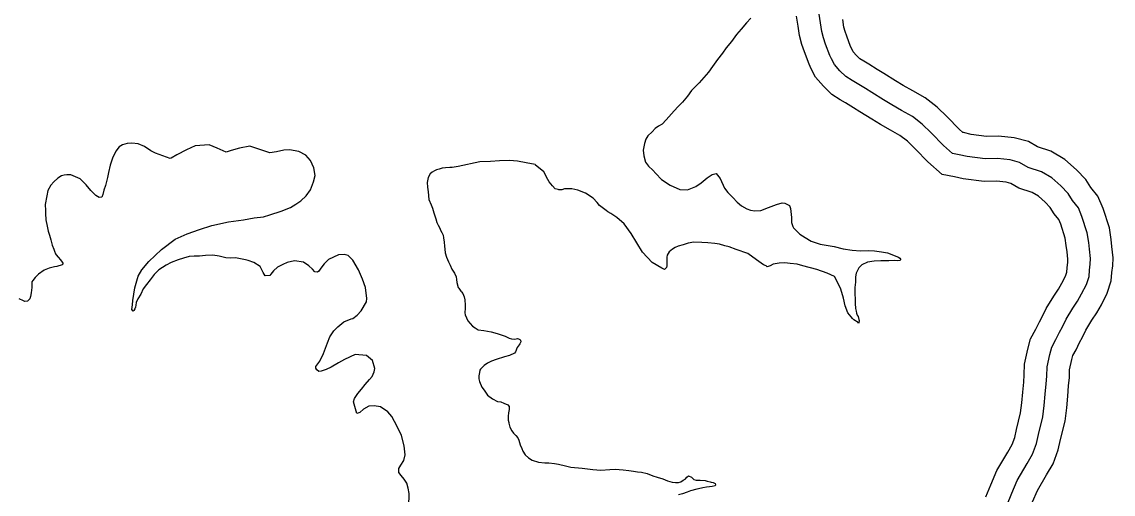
# Model space of a CAD drawing. Extents: x 31699 to 244310, y -8841 to 11474.
# Drawn here: x 145514.5 to 145998.2, y 2529.7 to 2739.2 of the extents above; entities that cross this region are included whole.
import ezdxf

# ---------------------------------------------------------------- set-up
doc = ezdxf.new("R2010")
doc.units = 0
for name, color, linetype in [('B_Logo', 7, 'Continuous'), ('Level 55', 7, 'Continuous'), ('R_Draft', 7, 'Continuous')]:
    doc.layers.add(name, color=color, linetype=linetype)

msp = doc.modelspace()

# ---------------------------------------------------------------- linework, layer by layer
at = {"layer": 'B_Logo'}
msp.add_lwpolyline([(145951.07, 2524.63), (145953.3, 2530.05), (145955.66, 2535.73), (145960.1, 2543.29), (145962.5, 2547.37), (145964.22, 2552.1), (145965.1, 2556.14), (145967.05, 2563.95), (145967.69, 2569.05), (145968.14, 2574.01), (145968.53, 2578.56), (145968.82, 2582.04), (145968.96, 2586.12), (145970.18, 2591.7), (145971.02, 2594.87), (145972.85, 2598.27), (145974.41, 2601.53), (145975.74, 2603.97), (145977.37, 2607.23), (145980.35, 2612.2), (145982.45, 2615.34), (145984.22, 2618.47), (145986.36, 2622.61), (145987.52, 2626.26), (145987.76, 2629.07), (145988.08, 2631.75), (145988.2, 2634.16), (145987.74, 2638.35), (145987.37, 2641.35), (145986.77, 2645.54), (145984.4, 2652.88), (145982.81, 2656.7), (145980.24, 2659.89), (145978.21, 2663.03), (145975.03, 2666.4), (145970.97, 2670.02), (145966.49, 2672.61), (145960.55, 2674.56), (145956.74, 2676.84), (145952.56, 2677.91), (145946.93, 2678.53), (145941.53, 2678.36), (145933.55, 2679.44), (145929.92, 2680.26), (145927.03, 2680.77), (145923.04, 2684.38), (145917.59, 2689.89), (145913.6, 2693.77), (145909.28, 2697.17), (145904.46, 2699.89), (145900.11, 2702.35), (145896.43, 2704.58), (145891.25, 2707.82), (145888.39, 2709.6), (145884.78, 2711.82), (145882.47, 2713.21), (145879.68, 2714.93), (145877.12, 2717.45), (145874.63, 2720.31), (145873.35, 2722.81), (145872.63, 2724.32), (145870.74, 2729.34), (145869.79, 2732.05), (145869.03, 2734.96), (145868.57, 2738.75), (145867.92, 2742.61)], dxfattribs=at)
at = {"layer": 'Level 55'}
for points in [[(145941.83, 2528.44), (145944.06, 2533.87), (145946.69, 2540.2), (145951.48, 2548.36), (145953.42, 2551.66), (145954.59, 2554.88), (145955.36, 2558.41), (145957.21, 2565.8), (145957.75, 2570.12), (145958.18, 2574.88), (145958.56, 2579.4), (145958.83, 2582.63), (145958.99, 2587.37), (145960.46, 2594.05), (145961.65, 2598.57), (145963.93, 2602.81), (145965.5, 2606.08), (145966.87, 2608.59), (145968.6, 2612.05), (145971.9, 2617.56), (145973.94, 2620.59), (145975.43, 2623.23), (145977.09, 2626.44), (145977.65, 2628.22), (145977.81, 2630.09), (145978.11, 2632.6), (145978.17, 2633.86), (145977.8, 2637.2), (145977.46, 2640.04), (145977, 2643.28), (145975.01, 2649.42), (145974.13, 2651.54), (145972.13, 2654.02), (145970.31, 2656.83), (145968.05, 2659.23), (145965.09, 2661.87), (145962.38, 2663.43), (145956.37, 2665.41), (145952.85, 2667.52), (145950.76, 2668.05), (145946.54, 2668.52), (145941.02, 2668.34), (145931.78, 2669.59), (145927.95, 2670.45), (145922.45, 2671.42), (145916.13, 2677.16), (145910.56, 2682.78), (145907, 2686.23), (145903.7, 2688.84), (145899.54, 2691.18), (145895.05, 2693.72), (145891.19, 2696.06), (145885.96, 2699.33), (145883.13, 2701.09), (145879.58, 2703.28), (145877.27, 2704.67), (145873.46, 2707.01), (145869.83, 2710.6), (145866.29, 2714.66), (145864.38, 2718.39), (145863.42, 2720.41), (145861.34, 2725.91), (145860.21, 2729.12), (145859.18, 2733.1), (145858.67, 2737.32), (145857.93, 2741.69)], [(145962.54, 2526.23), (145964.63, 2531.27), (145968.71, 2538.22), (145971.59, 2543.09), (145973.85, 2549.33), (145974.84, 2553.87), (145976.9, 2562.11), (145977.64, 2567.98), (145978.1, 2573.13), (145978.49, 2577.72), (145978.8, 2581.46), (145978.92, 2584.87), (145979.9, 2589.36), (145980.38, 2591.18), (145981.76, 2593.73), (145983.32, 2596.97), (145984.61, 2599.35), (145986.14, 2602.41), (145988.8, 2606.84), (145990.97, 2610.09), (145993.02, 2613.71), (145995.64, 2618.78), (145997.38, 2624.29), (145997.71, 2628.05), (145998.05, 2630.91), (145998.23, 2634.46), (145997.67, 2639.51), (145997.29, 2642.66), (145996.55, 2647.8), (145993.8, 2656.34), (145991.5, 2661.86), (145988.35, 2665.76), (145986.11, 2669.23), (145982.01, 2673.58), (145976.86, 2678.16), (145970.59, 2681.79), (145964.73, 2683.71), (145960.63, 2686.17), (145954.36, 2687.77), (145947.33, 2688.55), (145942.05, 2688.38), (145935.32, 2689.29), (145931.89, 2690.07), (145931.61, 2690.12), (145929.96, 2691.61), (145924.63, 2696.99), (145920.2, 2701.3), (145914.87, 2705.5), (145909.38, 2708.6), (145905.16, 2710.99), (145901.67, 2713.09), (145896.55, 2716.3), (145893.65, 2718.1), (145889.99, 2720.36), (145887.67, 2721.76), (145885.89, 2722.85), (145884.42, 2724.3), (145882.97, 2725.96), (145882.32, 2727.23), (145881.85, 2728.23), (145880.13, 2732.77), (145879.36, 2734.97), (145878.87, 2736.83), (145878.47, 2740.19)]]:
    msp.add_lwpolyline(points, dxfattribs=at)
at = {"layer": 'R_Draft'}
for points in [[(145837.59, 2740.77), (145835.72, 2738.77), (145833.34, 2735.96), (145831.21, 2733.62), (145829.03, 2730.55), (145826.66, 2727.6), (145825.13, 2725.28), (145822.81, 2722.46), (145820.58, 2719.32), (145818.91, 2716.93), (145814.66, 2712.12), (145811.36, 2708.67), (145809.51, 2706.21), (145807.32, 2703.6), (145805.44, 2701.6), (145803.64, 2699.68), (145802.48, 2698.37), (145800.09, 2695.76), (145798.28, 2693.83), (145796.64, 2692.97), (145795.2, 2691.86), (145793.85, 2690.41), (145792.03, 2688.62), (145791.14, 2687.19), (145790.41, 2685.16), (145789.9, 2682.27), (145790.18, 2679.74), (145790.94, 2676.89), (145792.19, 2675.2), (145794.25, 2673.33), (145795.5, 2671.96), (145798.05, 2669.31), (145801.81, 2666.69), (145806.14, 2664.89), (145809.48, 2664.66), (145813.31, 2666.19), (145815.66, 2667.8), (145818.33, 2670.02), (145820.42, 2671.42), (145822.28, 2671.95), (145824.08, 2669.67), (145825.89, 2665.38), (145827.35, 2663.49), (145829.62, 2661.3), (145831.49, 2659.22), (145833.55, 2657.55), (145835.79, 2656.22), (145837.42, 2655.6), (145839.36, 2655.33), (145842.03, 2655.55), (145845.46, 2656.79), (145849.02, 2658.24), (145851.47, 2658.85), (145852.74, 2658.83), (145854.78, 2657.76), (145855.22, 2656.37), (145855.61, 2652.44), (145855.61, 2650.24), (145856.21, 2648.45), (145856.56, 2647.79), (145857.73, 2646.7), (145859.39, 2644.95), (145861.64, 2643.48), (145864.29, 2641.96), (145868.41, 2640.62), (145874.58, 2639.49), (145878.55, 2638.54), (145882.58, 2637.87), (145886.26, 2637.65), (145889.93, 2637.77), (145892.47, 2637.59), (145895.49, 2637.15), (145898.24, 2636.7), (145899.32, 2636.33), (145901.83, 2635.21), (145903.04, 2634.85), (145903.59, 2634.4), (145903.94, 2633.94), (145904.02, 2633.68), (145903.76, 2633.27), (145902.76, 2633.17), (145901.09, 2633.32), (145898.82, 2633.18), (145895.22, 2633.13), (145892.28, 2633.04), (145889.36, 2632.54), (145886.86, 2631.33), (145885.44, 2630.01), (145884.24, 2627.7), (145883.96, 2626.09), (145883.97, 2623.69), (145883.78, 2621.28), (145883.73, 2618.6), (145883.8, 2616.2), (145883.93, 2614.2)], [(145633.51, 2656.91), (145635.88, 2658.25), (145638.1, 2659.79), (145640.57, 2661.94), (145642.48, 2664.67), (145643.71, 2668.25), (145644.49, 2671.02), (145643.91, 2674.41), (145642.47, 2677.63), (145640.39, 2680.04), (145637.27, 2681.67), (145633.11, 2682.48), (145630.64, 2682.2), (145627.33, 2681.49), (145624.4, 2681.06), (145619.14, 2682.9), (145615.56, 2684.05), (145610.98, 2683.17), (145607.28, 2682.05), (145605.1, 2681.32), (145601.03, 2683.19), (145597.51, 2684.68), (145591.25, 2684.15), (145587.5, 2682.42), (145583.23, 2680.15), (145580.74, 2678.73), (145580.21, 2678.52), (145573.73, 2680.92), (145571.62, 2681.92), (145568.89, 2683.83), (145566.05, 2685.08), (145563.3, 2685.39), (145561.1, 2685.19), (145559.12, 2684.59), (145557.68, 2683.68), (145556.21, 2681.76), (145554.7, 2678.7), (145553.66, 2675.6), (145552.9, 2672.3), (145552.5, 2670.15), (145551.54, 2666.58), (145550.88, 2664.49), (145550.4, 2662.54), (145549.91, 2661.38), (145548.77, 2661.28), (145547.21, 2662.17), (145545, 2664.37), (145542.99, 2666.84), (145540.3, 2669.49), (145536.24, 2671.3), (145534.43, 2671.38), (145533.17, 2671.2), (145532.11, 2670.9), (145530.41, 2669.85), (145528.65, 2668.25), (145527.3, 2666.68), (145526.04, 2664.43), (145525.51, 2662.01), (145524.83, 2658.18), (145524.98, 2655.58), (145525.03, 2654.18), (145525.18, 2651.31), (145525.67, 2648.59), (145526.15, 2646.27), (145526.73, 2644.61), (145527.26, 2642.56), (145527.94, 2640.11), (145528.6, 2638.33), (145528.96, 2637.47), (145529.33, 2636.35), (145529.68, 2635.82), (145530.58, 2634.85), (145531.56, 2633.55), (145532.39, 2632.64), (145532.81, 2631.92), (145532.29, 2631.37), (145529.98, 2630.69), (145528.98, 2630.59), (145526.59, 2629.98), (145524.35, 2629.11), (145521.87, 2627.23), (145520.32, 2625.77), (145519.36, 2624.41), (145518.91, 2623.92), (145518.85, 2621.38), (145518.66, 2619.04), (145518.31, 2617.36), (145518.01, 2616.35), (145516.98, 2615.25), (145515.84, 2615.21), (145515.17, 2615.46), (145513.34, 2616.33)], [(145717.48, 2677.09), (145707.93, 2675.05), (145705.27, 2674.56), (145704.14, 2674.52), (145702.27, 2674.4), (145700.74, 2674.22), (145699.48, 2673.91), (145698.29, 2673.54), (145697.44, 2673.11), (145696.39, 2672.54), (145695.41, 2671.84), (145694.59, 2670.21), (145694.2, 2667.93), (145694.33, 2665.86), (145694.59, 2663.8), (145694.9, 2660.4), (145695.91, 2658.03), (145696.49, 2656.51), (145697.16, 2654.4), (145698.05, 2651.82), (145698.5, 2650.23), (145699.07, 2648.98), (145699.71, 2647.66), (145700.08, 2646.74), (145700.71, 2645.69), (145701.21, 2644.51), (145701.45, 2643.44), (145701.64, 2641.51), (145701.9, 2639.72), (145702.01, 2638.39), (145702.19, 2636.79), (145702.72, 2634.87), (145703.66, 2632.69), (145704.31, 2631.24), (145705.09, 2629.53), (145706.22, 2627.7), (145706.94, 2626.05), (145707.18, 2624.92), (145707.35, 2623.53), (145707.96, 2621.41), (145708.17, 2621.01), (145709.01, 2619.77), (145709.36, 2619.38), (145709.91, 2618.67), (145710.56, 2617.28), (145710.8, 2615.82), (145711.01, 2613.49), (145710.98, 2612.22), (145710.85, 2610.08), (145711.01, 2609.15), (145712.16, 2606.58), (145714.24, 2604.24), (145715.4, 2603.41), (145716.76, 2602.59), (145719.24, 2602.33), (145722.54, 2601.63), (145725.23, 2600.92), (145726.92, 2600.31), (145728.74, 2599.7), (145730.44, 2598.81), (145731.52, 2598.51), (145732.79, 2598.49), (145733.58, 2598.58), (145734.18, 2598.67), (145734.59, 2598.55), (145735.2, 2598.23), (145735.54, 2597.98), (145735.7, 2597.31), (145735.19, 2596.29), (145734.87, 2595.95), (145734.04, 2594.79), (145733.3, 2592.83), (145732.85, 2592.21), (145730.68, 2591.21), (145728.36, 2590.6), (145724.66, 2589.35), (145722.68, 2588.68), (145720.9, 2587.82), (145719.4, 2586.77), (145718.75, 2586.15), (145717.85, 2585.19), (145717.53, 2584.71), (145717.37, 2583.57), (145717.08, 2582.22), (145717.12, 2580.82), (145717.36, 2579.63), (145718.44, 2577.19), (145719.35, 2575.75), (145720.82, 2573.53), (145723.08, 2571.93), (145725.38, 2570.8), (145726.86, 2570.65), (145728.14, 2570.09), (145729.97, 2569.34), (145730.46, 2568.56), (145730.5, 2567.29), (145730.15, 2565.74), (145730, 2564.27), (145730.05, 2562.46), (145730.29, 2561.47), (145730.36, 2561.21)], [(145741.98, 2675.89), (145737.99, 2676.67), (145734.23, 2677.35), (145730.61, 2677.71), (145726.28, 2677.5), (145722.15, 2677.17), (145717.48, 2677.09)], [(145741.98, 2675.89), (145745.83, 2672.88)], [(145749.74, 2666.41), (145749.73, 2666.43), (145748.27, 2668.25), (145747.07, 2670.28), (145746, 2672.45), (145745.83, 2672.88)], [(145749.74, 2666.41), (145750.86, 2665.17)], [(145752.52, 2664.73), (145752.25, 2664.84), (145750.86, 2665.17)], [(145753.85, 2664.69), (145752.52, 2664.73)], [(145883.93, 2614.2), (145884, 2612.07), (145884.24, 2610.87), (145884.47, 2610.01), (145884.7, 2609.02), (145885.18, 2608.43), (145885.56, 2607.17), (145885.7, 2606.78), (145885.54, 2605.64), (145885.41, 2605.43), (145885.13, 2605.76), (145883.29, 2606.97), (145882.67, 2607.55), (145882.05, 2608.33), (145880.65, 2610.16), (145879.49, 2613.19), (145878.65, 2616.57), (145877.45, 2620.61), (145876.52, 2622.78), (145874.67, 2626.26), (145871.42, 2627.7), (145866.89, 2629.35), (145860.63, 2630.96), (145858.14, 2631.68), (145855.06, 2632.05), (145852.71, 2632.31), (145850.11, 2632.16), (145847.59, 2631.68), (145846.21, 2630.97), (145844.89, 2630.59), (145844.34, 2630.91), (145843.26, 2631.34), (145840.11, 2633.64), (145836.29, 2636.39), (145831.15, 2638.23), (145827.98, 2639.33), (145826.16, 2639.88), (145823.67, 2640.6), (145821.66, 2640.87), (145818.58, 2641.17), (145815.9, 2641.35), (145812.42, 2641.44), (145809.9, 2641.03), (145807.59, 2640.22), (145805.4, 2639.68), (145804.08, 2639.11), (145802.9, 2638.4), (145801.47, 2637.22), (145800.96, 2636.47), (145800.52, 2635.72), (145800.41, 2634.78), (145800.38, 2633.71), (145800.43, 2632.18), (145800.4, 2630.97), (145800.29, 2630.17), (145799.38, 2629.4), (145798.1, 2629.9), (145793.88, 2632.37), (145789.59, 2636.97), (145784.52, 2645.29), (145781.52, 2649.61), (145778.29, 2652.44), (145775.56, 2654.16), (145774.2, 2654.92), (145773.45, 2655.56), (145770.51, 2657.74), (145769.47, 2659.04), (145767.74, 2660.92), (145764.33, 2663.15), (145760.94, 2664.58), (145758.32, 2665.1), (145756.92, 2665.19), (145755.05, 2665.06), (145753.85, 2664.69)], [(145670.9, 2585.42), (145669.85, 2589), (145667.31, 2591.12), (145662.29, 2591.7), (145657.55, 2589.41), (145654.86, 2587.92), (145651.65, 2586.01), (145649.41, 2584.94), (145647.23, 2584.2), (145646.17, 2584.1), (145645.28, 2584.87), (145644.86, 2585.53), (145644.77, 2586.26), (145645.21, 2586.94), (145646.56, 2588.66), (145648.25, 2592.05), (145649.97, 2596.78), (145651.02, 2599.49), (145652.81, 2602.08), (145654.62, 2603.94), (145657.22, 2606.16), (145660.52, 2607.4), (145661.18, 2607.63), (145663.08, 2609.02), (145664.88, 2610.95), (145667.23, 2614.97), (145667.45, 2616.44), (145666.82, 2621.36), (145665.51, 2625.06), (145663.64, 2629.21), (145661.16, 2633.54), (145659.17, 2635.48), (145657.41, 2636.03), (145654.82, 2635.81), (145650.41, 2633.73), (145648.53, 2631.87), (145646.99, 2629.88), (145646.1, 2628.59), (145645.51, 2628.17), (145644.3, 2628.33), (145643.33, 2629.43), (145641.75, 2630.92), (145639.29, 2632.58), (145635.4, 2633.19), (145632.15, 2632.42), (145630.11, 2631.48), (145627.81, 2630.34), (145626.06, 2628.81), (145624.84, 2627.31), (145624.39, 2626.69), (145622.32, 2626.49), (145621.47, 2628.07), (145620.12, 2630.63), (145617.33, 2632.41), (145614.83, 2633.27), (145613.55, 2633.63), (145609.25, 2634.49), (145606.92, 2634.35), (145604.84, 2634.55), (145601.95, 2635.19), (145599.13, 2635.64), (145595.93, 2635.47), (145593.27, 2635.18), (145590.93, 2635.24), (145588.67, 2635.1), (145586.15, 2634.29), (145583.7, 2633.61), (145580.74, 2632.38), (145578.5, 2631.3), (145575.23, 2629.2), (145573.09, 2627.12), (145571.37, 2624.73), (145569.69, 2622.67), (145568.22, 2620.69), (145567.16, 2618.38), (145565.95, 2616.34), (145565.21, 2614.71), (145564.97, 2613.57), (145564.8, 2612.63), (145564.63, 2611.82), (145564.19, 2611.08), (145563.86, 2610.86), (145563.3, 2611.65), (145563.57, 2613.73), (145563.71, 2615.54), (145564.6, 2621.24), (145566.04, 2626.43), (145567.68, 2629.22), (145570.71, 2632.93), (145576.35, 2638.18), (145582.41, 2642.85), (145587.81, 2645.16), (145593.23, 2647.14), (145598.64, 2648.91), (145606.14, 2650.42), (145612.72, 2651.43), (145617.5, 2652.19), (145621.63, 2652.72), (145624.41, 2653.54), (145629.36, 2655.24), (145633.51, 2656.91)], [(145685.99, 2524.25), (145686.21, 2530), (145685.74, 2532.33), (145685.06, 2534.58), (145683.94, 2536.34), (145682.55, 2537.9), (145681.64, 2539.28), (145681.65, 2541.01), (145682.48, 2542.51), (145683.75, 2544.55), (145684.33, 2547.18), (145683.94, 2551.04), (145682.72, 2555.74), (145680.86, 2559.69), (145678.52, 2564.16), (145676.72, 2566.17), (145673.44, 2568.47), (145670.69, 2568.92), (145668.29, 2568.71), (145665.93, 2567.43), (145664.31, 2565.91), (145662.99, 2565.4), (145661.55, 2570.56), (145661.91, 2572.05), (145663.37, 2574.3), (145664.98, 2576.22), (145666.59, 2578.27), (145668.52, 2580.54), (145669.74, 2581.91), (145670.68, 2584.01), (145670.9, 2585.42)], [(145730.36, 2561.21), (145730.75, 2559.41), (145731.74, 2557.78), (145732.44, 2556.8), (145733.47, 2555.69), (145734.31, 2554.65), (145734.81, 2553.6), (145735.34, 2551.61), (145736.06, 2549.9), (145736.56, 2548.78), (145737.55, 2547.07), (145739.06, 2545.85), (145740.63, 2544.7), (145743.53, 2543.92), (145746.28, 2543.54), (145748.01, 2543.53), (145750.63, 2543.28), (145752.3, 2543), (145755.4, 2542.23), (145757.89, 2541.71), (145762.85, 2541.2), (145767.54, 2540.68), (145771.15, 2540.33), (145775.08, 2540.66), (145777.55, 2540.8), (145781.03, 2540.45), (145783.51, 2540.19), (145785.66, 2539.93), (145787.4, 2539.58), (145789.21, 2539.37), (145791.7, 2538.78), (145794.2, 2537.86), (145796.16, 2537.25), (145798.65, 2536.4), (145800.75, 2535.6), (145802.71, 2534.99), (145804.18, 2534.84), (145805.58, 2534.88), (145806.57, 2535.18), (145807.62, 2535.82), (145808.54, 2536.31), (145808.67, 2536.45), (145809.31, 2537.21), (145809.96, 2537.76), (145811.31, 2537.27), (145812.35, 2536.24), (145813.43, 2535.87), (145814.43, 2535.83), (145815.23, 2535.86), (145817.31, 2535.73), (145818.25, 2535.49), (145819.66, 2535.07), (145820.07, 2534.95), (145820.87, 2534.9), (145821.75, 2534.46), (145821.97, 2533.87), (145821.79, 2533.4), (145820.53, 2533.09), (145819.33, 2532.98), (145818, 2532.74), (145816.34, 2532.42), (145814.48, 2532.03), (145813.69, 2531.87), (145810.91, 2531.11), (145809.39, 2530.53), (145807.27, 2529.86), (145805.56, 2529.34)]]:
    msp.add_lwpolyline(points, dxfattribs=at)

doc.saveas('drawing.dxf')
